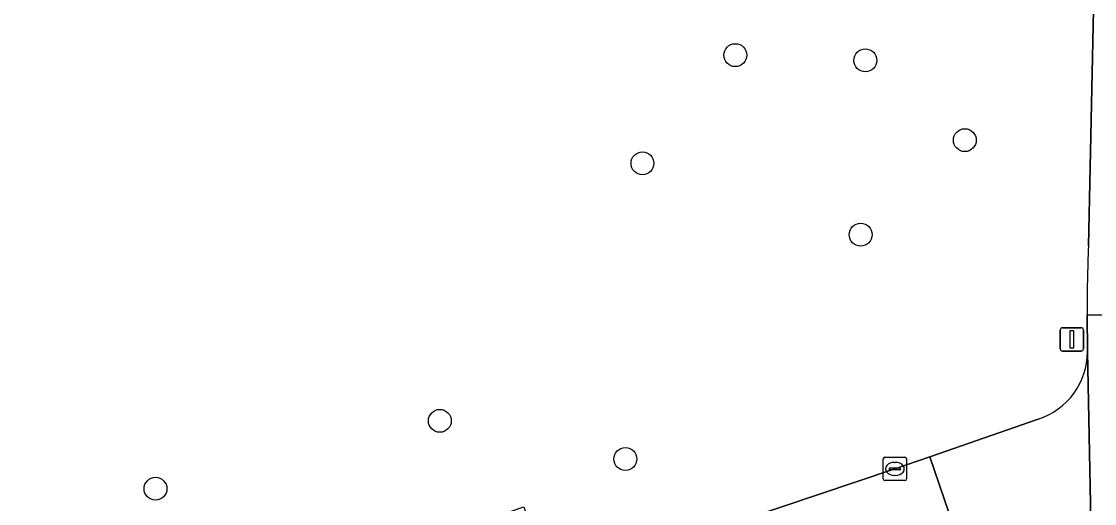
# Model space of a CAD drawing. Extents: x 160554 to 161248, y 385329 to 386506.
# Drawn here: x 160593.02 to 160638.92, y 386424.56 to 386445.18 of the extents above; entities that cross this region are included whole.
import ezdxf

# ---------------------------------------------------------------- set-up
doc = ezdxf.new("R2010")
doc.units = 0
for name, color, linetype in [('IMGEO_Berm_groen', 7, 'Continuous'), ('IMGEO_Boom', 7, 'Continuous'), ('IMGEO_Fietspad_gesloten', 7, 'Continuous'), ('IMGEO_Kolk', 7, 'Continuous'), ('IMGEO_Rijbaan_lokaal_open', 7, 'Continuous'), ('IMGEO_Verkeersbordpaal', 7, 'Continuous')]:
    doc.layers.add(name, color=color, linetype=linetype)

msp = doc.modelspace()

# ---------------------------------------------------------------- linework, layer by layer
at = {"layer": 'IMGEO_Berm_groen'}
for points in [[(160638.655, 386435.592), (160638.882, 386445.688)], [(160638.618, 386431.06), (160638.602, 386432.624)], [(160593.021, 386413.431), (160599.884, 386415.738), (160613.921, 386420.482), (160612.792, 386423.842), (160614.51, 386424.418), (160615.578, 386421.077), (160615.708, 386421.112), (160630.383, 386426.042), (160631.881, 386426.564), (160636.504, 386428.174)]]:
    msp.add_lwpolyline(points, dxfattribs=at)
for centre, radius, start, end in [((160714.585, 386432.752), 75.983, 177.8577, 180.09624), ((160635.597, 386431.056), 3.021, 287.4706, 0.0837)]:
    msp.add_arc(centre, radius, start, end, dxfattribs=at)
at = {"layer": 'IMGEO_Boom'}
for centre in [(160623.554, 386443.743), (160629.115, 386443.519), (160633.371, 386440.106), (160619.583, 386439.117), (160628.917, 386436.063), (160610.917, 386428.099), (160618.854, 386426.467), (160598.755, 386425.194)]:
    msp.add_circle(centre, 0.489, dxfattribs=at)
at = {"layer": 'IMGEO_Fietspad_gesloten'}
for points in [[(160638.602, 386432.624), (160641.67, 386432.668), (160641.749, 386435.665), (160642.036, 386455.999), (160638.647, 386456.798)], [(160638.882, 386445.688), (160638.655, 386435.592)], [(160641.504, 386420.833), (160641.644, 386431.75), (160641.67, 386432.668), (160638.602, 386432.624), (160638.618, 386431.06), (160638.85, 386419.519), (160638.858, 386419.135), (160638.869, 386419.052), (160638.878, 386418.969), (160638.83, 386415.704), (160638.582, 386386.181), (160638.529, 386381.561), (160638.523, 386376.778), (160639.119, 386357.356)]]:
    msp.add_lwpolyline(points, dxfattribs=at)
msp.add_arc((160714.585, 386432.752), 75.983, 177.8577, 180.09624, dxfattribs=at)
at = {"layer": 'IMGEO_Kolk'}
for p, q in [((160629.882, 386425.616), (160629.882, 386426.468)), ((160629.957, 386426.542), (160630.809, 386426.542)), ((160630.883, 386426.468), (160630.883, 386425.616)), ((160630.141, 386426.036), (160630.141, 386426.048)), ((160630.579, 386425.999), (160630.181, 386425.999)), ((160630.184, 386426.085), (160630.582, 386426.085)), ((160630.37, 386426.322), (160630.395, 386426.322)), ((160630.625, 386426.048), (160630.625, 386426.036)), ((160630.809, 386425.542), (160629.957, 386425.542)), ((160630.393, 386425.762), (160630.368, 386425.762))]:
    msp.add_line(p, q, dxfattribs=at)
for points in [[(160629.882, 386425.616), (160629.882, 386426.468)], [(160629.957, 386426.542), (160630.809, 386426.542)], [(160630.883, 386426.468), (160630.883, 386425.616)], [(160630.809, 386425.542), (160629.957, 386425.542)]]:
    msp.add_lwpolyline(points, dxfattribs=at)
for centre, radius, start, end in [((160629.959, 386426.466), 0.0765, 91.552, 178.448), ((160629.959, 386426.466), 0.0765, 91.552, 178.448), ((160630.807, 386426.466), 0.0765, 1.552, 88.448), ((160630.807, 386426.466), 0.0765, 1.552, 88.448), ((160630.181, 386426.045), 0.0403, 85.8775, 175.7526), ((160630.178, 386426.035), 0.0366, 178.938, 274.7102), ((160630.582, 386426.042), 0.043, 264.8664, 352.4533), ((160630.586, 386426.047), 0.0386, 1.7309, 96.639), ((160629.959, 386425.618), 0.0765, 181.552, 268.448), ((160629.959, 386425.618), 0.0765, 181.552, 268.448), ((160630.807, 386425.618), 0.0765, 271.552, 358.448), ((160630.807, 386425.618), 0.0765, 271.552, 358.448)]:
    msp.add_arc(centre, radius, start, end, dxfattribs=at)
for centre, major_axis, ratio, start_param, end_param in [((160630.369, 386426.042), (-0.387, 0.002), 0.722429, 4.712389, 7.853982), ((160630.394, 386426.042), (-0.39, 0.002), 0.717154, 1.570796, 4.712389)]:
    msp.add_ellipse(centre, major_axis=major_axis, ratio=ratio, start_param=start_param, end_param=end_param, dxfattribs=at)
at = {"layer": 'IMGEO_Rijbaan_lokaal_open'}
for points in [[(160638.858, 386419.135), (160638.85, 386419.519), (160638.618, 386431.06)], [(160636.504, 386428.174), (160631.881, 386426.564), (160634.069, 386420.131), (160636.074, 386420.794)], [(160632.508, 386419.615), (160634.069, 386420.131), (160631.881, 386426.564), (160630.383, 386426.042), (160615.708, 386421.112), (160615.578, 386421.077), (160613.921, 386420.482), (160599.884, 386415.738), (160593.021, 386413.431)]]:
    msp.add_lwpolyline(points, dxfattribs=at)
msp.add_arc((160635.597, 386431.056), 3.021, 287.4706, 0.0837, dxfattribs=at)
at = {"layer": 'IMGEO_Verkeersbordpaal'}
for p, q in [((160637.452, 386431.184), (160637.452, 386431.984)), ((160637.452, 386431.984), (160637.452, 386431.184)), ((160637.552, 386432.084), (160638.342, 386432.084)), ((160638.342, 386432.084), (160637.552, 386432.084)), ((160638.442, 386431.984), (160638.442, 386431.184)), ((160638.442, 386431.184), (160638.442, 386431.984)), ((160638.342, 386431.084), (160637.552, 386431.084)), ((160637.552, 386431.084), (160638.342, 386431.084))]:
    msp.add_line(p, q, dxfattribs=at)
msp.add_lwpolyline([(160637.872, 386431.959), (160638.022, 386431.959), (160638.022, 386431.209), (160637.872, 386431.209), (160637.872, 386431.959)], dxfattribs=at)
for centre, start, end in [((160637.552, 386431.984), 90, 180), ((160637.552, 386431.984), 90, 180), ((160638.342, 386431.984), 0, 90), ((160638.342, 386431.984), 360, 90), ((160637.552, 386431.184), 180, 270), ((160637.552, 386431.184), 180, 270), ((160638.342, 386431.184), 270, 0), ((160638.342, 386431.184), 270, 0)]:
    msp.add_arc(centre, 0.1, start, end, dxfattribs=at)

doc.saveas('drawing.dxf')
